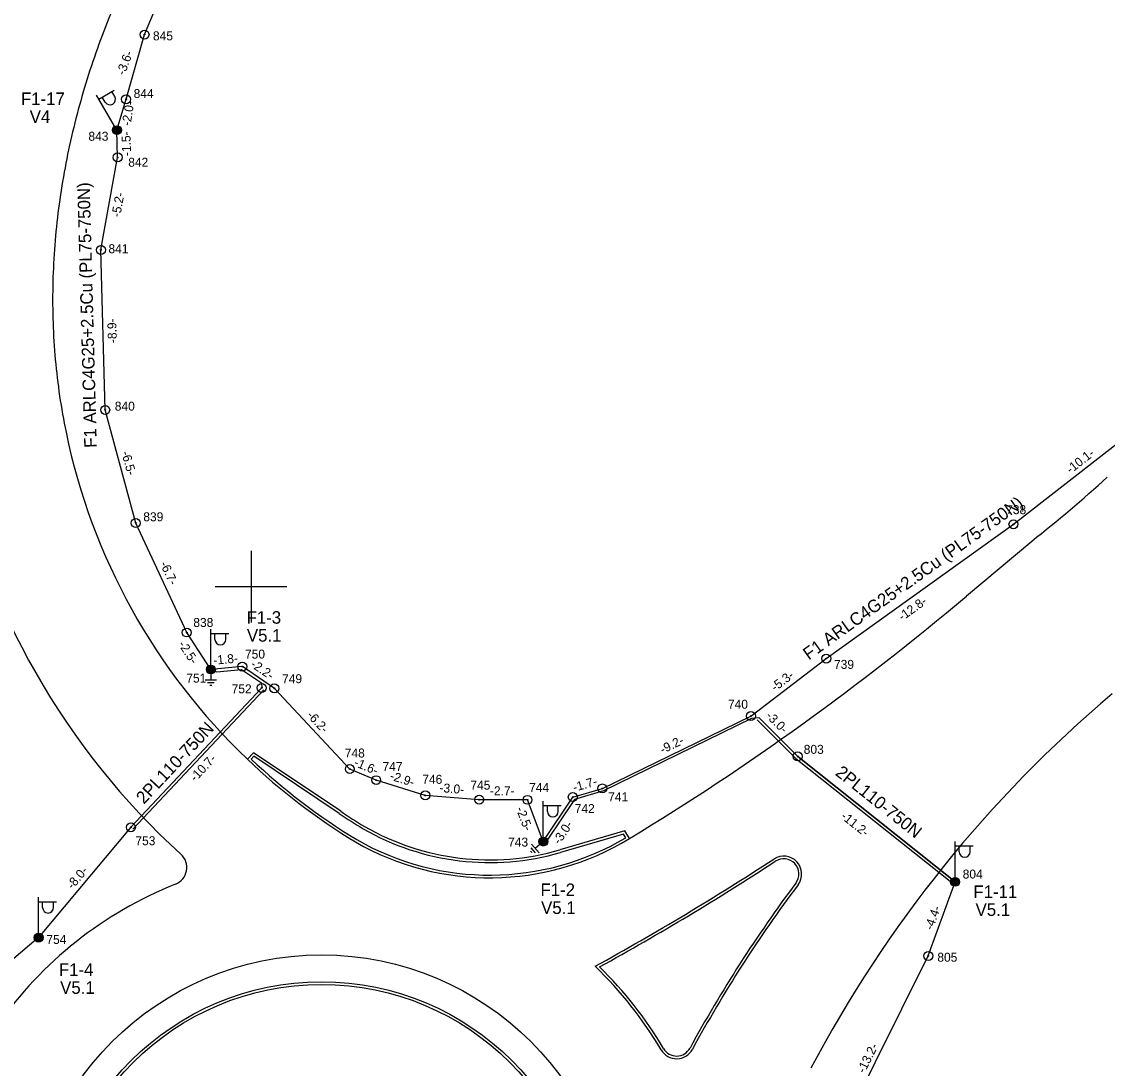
# Model space of a CAD drawing. Extents: x 528816 to 533196, y 6574767 to 6575847.
# Drawn here: x 531687.2 to 531747.7, y 6574823.2 to 6574881.5 of the extents above; entities that cross this region are included whole.
import ezdxf

# ---------------------------------------------------------------- set-up
doc = ezdxf.new("R2010")
doc.units = 0
for name, color, linetype in [('JOONSIDE', 7, 'Continuous'), ('KOORDPUNKT', 7, 'Continuous'), ('MPKAABEL', 7, 'Continuous'), ('POST', 7, 'Continuous'), ('TEE', 7, 'Continuous'), ('VORK', 7, 'Continuous')]:
    doc.layers.add(name, color=color, linetype=linetype)

msp = doc.modelspace()

# ---------------------------------------------------------------- linework, layer by layer
at = {"layer": 'KOORDPUNKT'}
for centre, radius in [((531694.058, 6574880.773), 0.25), ((531694.058, 6574880.773), 0.025), ((531694.058, 6574880.773), 0.0221), ((531694.058, 6574880.773), 0.0191), ((531694.058, 6574880.773), 0.0161), ((531694.058, 6574880.773), 0.0132), ((531694.058, 6574880.773), 0.0102), ((531694.058, 6574880.773), 0.00726), ((531694.058, 6574880.773), 0.0043), ((531693.03, 6574877.165), 0.25), ((531693.03, 6574877.165), 0.025), ((531693.03, 6574877.165), 0.0221), ((531693.03, 6574877.165), 0.0191), ((531693.03, 6574877.165), 0.0161), ((531693.03, 6574877.165), 0.0132), ((531693.03, 6574877.165), 0.0102), ((531693.03, 6574877.165), 0.00726), ((531693.03, 6574877.165), 0.0043), ((531692.517, 6574875.444), 0.25), ((531692.517, 6574875.444), 0.025), ((531692.517, 6574875.444), 0.0221), ((531692.517, 6574875.444), 0.0191), ((531692.517, 6574875.444), 0.0161), ((531692.517, 6574875.444), 0.0132), ((531692.517, 6574875.444), 0.0102), ((531692.517, 6574875.444), 0.00726), ((531692.517, 6574875.444), 0.0043), ((531692.561, 6574873.925), 0.25), ((531692.561, 6574873.925), 0.025), ((531692.561, 6574873.925), 0.0221), ((531692.561, 6574873.925), 0.0191), ((531692.561, 6574873.925), 0.0161), ((531692.561, 6574873.925), 0.0132), ((531692.561, 6574873.925), 0.0102), ((531692.561, 6574873.925), 0.00726), ((531692.561, 6574873.925), 0.0043), ((531691.626, 6574868.768), 0.25), ((531691.626, 6574868.768), 0.025), ((531691.626, 6574868.768), 0.0221), ((531691.626, 6574868.768), 0.0191), ((531691.626, 6574868.768), 0.0161), ((531691.626, 6574868.768), 0.0132), ((531691.626, 6574868.768), 0.0102), ((531691.626, 6574868.768), 0.00726), ((531691.626, 6574868.768), 0.0043), ((531691.866, 6574859.852), 0.25), ((531691.866, 6574859.852), 0.025), ((531691.866, 6574859.852), 0.0221), ((531691.866, 6574859.852), 0.0191), ((531691.866, 6574859.852), 0.0161), ((531691.866, 6574859.852), 0.0132), ((531691.866, 6574859.852), 0.0102), ((531691.866, 6574859.852), 0.00726), ((531691.866, 6574859.852), 0.0043), ((531693.57, 6574853.546), 0.25), ((531693.57, 6574853.546), 0.025), ((531693.57, 6574853.546), 0.0221), ((531693.57, 6574853.546), 0.0191), ((531693.57, 6574853.546), 0.0161), ((531693.57, 6574853.546), 0.0132), ((531693.57, 6574853.546), 0.0102), ((531693.57, 6574853.546), 0.00726), ((531693.57, 6574853.546), 0.0043), ((531742.499, 6574853.478), 0.25), ((531742.499, 6574853.478), 0.025), ((531742.499, 6574853.478), 0.0221), ((531742.499, 6574853.478), 0.0191), ((531742.499, 6574853.478), 0.0161), ((531742.499, 6574853.478), 0.0132), ((531742.499, 6574853.478), 0.0102), ((531742.499, 6574853.478), 0.00726), ((531742.499, 6574853.478), 0.0043), ((531696.414, 6574847.443), 0.25), ((531696.414, 6574847.443), 0.025), ((531696.414, 6574847.443), 0.0221), ((531696.414, 6574847.443), 0.0191), ((531696.414, 6574847.443), 0.0161), ((531696.414, 6574847.443), 0.0132), ((531696.414, 6574847.443), 0.0102), ((531696.414, 6574847.443), 0.00726), ((531696.414, 6574847.443), 0.0043), ((531732.059, 6574845.992), 0.25), ((531697.756, 6574845.381), 0.25), ((531699.513, 6574845.54), 0.25), ((531699.513, 6574845.54), 0.025), ((531699.513, 6574845.54), 0.0221), ((531699.513, 6574845.54), 0.0191), ((531699.513, 6574845.54), 0.0161), ((531732.059, 6574845.992), 0.025), ((531732.059, 6574845.992), 0.0221), ((531732.059, 6574845.992), 0.0191), ((531732.059, 6574845.992), 0.0161), ((531732.059, 6574845.992), 0.0132), ((531732.059, 6574845.992), 0.0102), ((531732.059, 6574845.992), 0.00726), ((531732.059, 6574845.992), 0.0043), ((531697.756, 6574845.381), 0.025), ((531697.756, 6574845.381), 0.0221), ((531697.756, 6574845.381), 0.0191), ((531697.756, 6574845.381), 0.0161), ((531697.756, 6574845.381), 0.0132), ((531697.756, 6574845.381), 0.0102), ((531697.756, 6574845.381), 0.00726), ((531697.756, 6574845.381), 0.0043), ((531699.513, 6574845.54), 0.0132), ((531699.513, 6574845.54), 0.0102), ((531699.513, 6574845.54), 0.00726), ((531699.513, 6574845.54), 0.0043), ((531700.594, 6574844.357), 0.25), ((531700.594, 6574844.357), 0.025), ((531700.594, 6574844.357), 0.0221), ((531700.594, 6574844.357), 0.0191), ((531700.594, 6574844.357), 0.0161), ((531700.594, 6574844.357), 0.0132), ((531700.594, 6574844.357), 0.0102), ((531700.594, 6574844.357), 0.00726), ((531700.594, 6574844.357), 0.0043), ((531701.297, 6574844.329), 0.25), ((531701.297, 6574844.329), 0.025), ((531701.297, 6574844.329), 0.0221), ((531701.297, 6574844.329), 0.0191), ((531701.297, 6574844.329), 0.0161), ((531701.297, 6574844.329), 0.0132), ((531701.297, 6574844.329), 0.0102), ((531701.297, 6574844.329), 0.00726), ((531701.297, 6574844.329), 0.0043), ((531727.86, 6574842.788), 0.25), ((531727.86, 6574842.788), 0.025), ((531727.86, 6574842.788), 0.0221), ((531727.86, 6574842.788), 0.0191), ((531727.86, 6574842.788), 0.0161), ((531727.86, 6574842.788), 0.0132), ((531727.86, 6574842.788), 0.0102), ((531727.86, 6574842.788), 0.00726), ((531727.86, 6574842.788), 0.0043), ((531730.469, 6574840.539), 0.25), ((531730.469, 6574840.539), 0.025), ((531730.469, 6574840.539), 0.0221), ((531730.469, 6574840.539), 0.0191), ((531730.469, 6574840.539), 0.0161), ((531730.469, 6574840.539), 0.0132), ((531730.469, 6574840.539), 0.0102), ((531730.469, 6574840.539), 0.00726), ((531730.469, 6574840.539), 0.0043), ((531705.503, 6574839.83), 0.25), ((531705.503, 6574839.83), 0.025), ((531705.503, 6574839.83), 0.0221), ((531705.503, 6574839.83), 0.0191), ((531705.503, 6574839.83), 0.0161), ((531705.503, 6574839.83), 0.0132), ((531705.503, 6574839.83), 0.0102), ((531705.503, 6574839.83), 0.00726), ((531705.503, 6574839.83), 0.0043), ((531706.972, 6574839.213), 0.25), ((531706.972, 6574839.213), 0.025), ((531706.972, 6574839.213), 0.0221), ((531706.972, 6574839.213), 0.0191), ((531706.972, 6574839.213), 0.0161), ((531706.972, 6574839.213), 0.0132), ((531706.972, 6574839.213), 0.0102), ((531706.972, 6574839.213), 0.00726), ((531706.972, 6574839.213), 0.0043), ((531719.582, 6574838.749), 0.25), ((531709.71, 6574838.364), 0.25), ((531709.71, 6574838.364), 0.025), ((531709.71, 6574838.364), 0.0221), ((531709.71, 6574838.364), 0.0191), ((531709.71, 6574838.364), 0.0161), ((531709.71, 6574838.364), 0.0132), ((531709.71, 6574838.364), 0.0102), ((531709.71, 6574838.364), 0.00726), ((531709.71, 6574838.364), 0.0043), ((531712.715, 6574838.122), 0.25), ((531715.407, 6574838.116), 0.25), ((531717.933, 6574838.271), 0.25), ((531717.933, 6574838.271), 0.025), ((531719.582, 6574838.749), 0.025), ((531719.582, 6574838.749), 0.0221), ((531719.582, 6574838.749), 0.0191), ((531719.582, 6574838.749), 0.0161), ((531719.582, 6574838.749), 0.0132), ((531719.582, 6574838.749), 0.0102), ((531719.582, 6574838.749), 0.00726), ((531719.582, 6574838.749), 0.0043), ((531712.715, 6574838.122), 0.025), ((531712.715, 6574838.122), 0.0221), ((531712.715, 6574838.122), 0.0191), ((531712.715, 6574838.122), 0.0161), ((531712.715, 6574838.122), 0.0132), ((531712.715, 6574838.122), 0.0102), ((531712.715, 6574838.122), 0.00726), ((531712.715, 6574838.122), 0.0043), ((531715.407, 6574838.116), 0.025), ((531715.407, 6574838.116), 0.0221), ((531715.407, 6574838.116), 0.0191), ((531715.407, 6574838.116), 0.0161), ((531715.407, 6574838.116), 0.0132), ((531715.407, 6574838.116), 0.0102), ((531715.407, 6574838.116), 0.00726), ((531715.407, 6574838.116), 0.0043), ((531717.933, 6574838.271), 0.0221), ((531717.933, 6574838.271), 0.0191), ((531717.933, 6574838.271), 0.0161), ((531717.933, 6574838.271), 0.0132), ((531717.933, 6574838.271), 0.0102), ((531717.933, 6574838.271), 0.00726), ((531717.933, 6574838.271), 0.0043), ((531693.296, 6574836.584), 0.25), ((531693.296, 6574836.584), 0.025), ((531693.296, 6574836.584), 0.0221), ((531693.296, 6574836.584), 0.0191), ((531693.296, 6574836.584), 0.0161), ((531693.296, 6574836.584), 0.0132), ((531693.296, 6574836.584), 0.0102), ((531693.296, 6574836.584), 0.00726), ((531693.296, 6574836.584), 0.0043), ((531716.287, 6574835.792), 0.25), ((531716.287, 6574835.792), 0.025), ((531716.287, 6574835.792), 0.0221), ((531716.287, 6574835.792), 0.0191), ((531716.287, 6574835.792), 0.0161), ((531716.287, 6574835.792), 0.0132), ((531716.287, 6574835.792), 0.0102), ((531716.287, 6574835.792), 0.00726), ((531716.287, 6574835.792), 0.0043), ((531739.245, 6574833.545), 0.25), ((531739.245, 6574833.545), 0.025), ((531739.245, 6574833.545), 0.0221), ((531739.245, 6574833.545), 0.0191), ((531739.245, 6574833.545), 0.0161), ((531739.245, 6574833.545), 0.0132), ((531739.245, 6574833.545), 0.0102), ((531739.245, 6574833.545), 0.00726), ((531739.245, 6574833.545), 0.0043), ((531688.151, 6574830.434), 0.25), ((531688.151, 6574830.434), 0.025), ((531688.151, 6574830.434), 0.0221), ((531688.151, 6574830.434), 0.0191), ((531688.151, 6574830.434), 0.0161), ((531688.151, 6574830.434), 0.0132), ((531688.151, 6574830.434), 0.0102), ((531688.151, 6574830.434), 0.00726), ((531688.151, 6574830.434), 0.0043), ((531737.748, 6574829.416), 0.25), ((531737.748, 6574829.416), 0.025), ((531737.748, 6574829.416), 0.0221), ((531737.748, 6574829.416), 0.0191), ((531737.748, 6574829.416), 0.0161), ((531737.748, 6574829.416), 0.0132), ((531737.748, 6574829.416), 0.0102), ((531737.748, 6574829.416), 0.00726), ((531737.748, 6574829.416), 0.0043)]:
    msp.add_circle(centre, radius, dxfattribs=at)
at = {"layer": 'MPKAABEL'}
for points in [[(531697.756, 6574845.381), (531696.414, 6574847.443), (531693.57, 6574853.546), (531691.866, 6574859.852), (531691.626, 6574868.768), (531692.561, 6574873.925), (531692.517, 6574875.444), (531693.03, 6574877.165), (531694.058, 6574880.773), (531695.478, 6574884.14), (531697.516, 6574888.092), (531701.067, 6574893.276), (531706.101, 6574898.867), (531711.692, 6574904.055), (531716.091, 6574907.447), (531719.579, 6574909.809), (531727.832, 6574915.264), (531736.767, 6574920.097), (531745.517, 6574924.828), (531751.673, 6574927.982), (531753.692, 6574929.1), (531756.511, 6574930.232), (531764.773, 6574934.306), (531771.878, 6574937.812)], [(531697.756, 6574845.381), (531696.414, 6574847.443), (531693.57, 6574853.546), (531691.866, 6574859.852), (531691.626, 6574868.768), (531692.561, 6574873.925), (531692.517, 6574875.444), (531693.03, 6574877.165), (531694.058, 6574880.773), (531695.478, 6574884.14), (531697.516, 6574888.092), (531701.067, 6574893.276), (531706.101, 6574898.867), (531711.692, 6574904.055), (531716.091, 6574907.447), (531719.579, 6574909.809), (531727.832, 6574915.264), (531736.767, 6574920.097), (531745.517, 6574924.828), (531751.673, 6574927.982), (531753.692, 6574929.1), (531756.511, 6574930.232), (531764.773, 6574934.306), (531771.878, 6574937.812)], [(531716.287, 6574835.792), (531717.933, 6574838.271), (531719.582, 6574838.749), (531727.86, 6574842.788), (531732.059, 6574845.992), (531742.499, 6574853.478), (531750.467, 6574859.683), (531752.042, 6574861.004), (531750.289, 6574863.434), (531750.441, 6574864.009), (531756.235, 6574870.36), (531760.329, 6574877.254), (531760.264, 6574878.302)], [(531716.287, 6574835.792), (531717.933, 6574838.271), (531719.582, 6574838.749), (531727.86, 6574842.788), (531732.059, 6574845.992), (531742.499, 6574853.478), (531750.467, 6574859.683), (531752.042, 6574861.004), (531750.289, 6574863.434), (531750.441, 6574864.009), (531756.235, 6574870.36), (531760.329, 6574877.254), (531760.264, 6574878.302)], [(531697.756, 6574845.381), (531698.086, 6574845.26), (531699.473, 6574845.386), (531700.584, 6574844.632), (531700.594, 6574844.357), (531693.296, 6574836.584), (531688.151, 6574830.434), (531685.749, 6574828.42), (531674.045, 6574838.858), (531665.225, 6574829.884), (531664.956, 6574829.41)], [(531697.756, 6574845.381), (531698.086, 6574845.26), (531699.473, 6574845.386), (531700.584, 6574844.632), (531700.594, 6574844.357), (531693.296, 6574836.584), (531688.151, 6574830.434), (531685.749, 6574828.42), (531674.045, 6574838.858), (531665.225, 6574829.884), (531664.956, 6574829.41)], [(531716.287, 6574835.792), (531715.407, 6574838.116), (531712.715, 6574838.122), (531709.71, 6574838.364), (531706.972, 6574839.213), (531705.503, 6574839.83), (531701.297, 6574844.329), (531699.513, 6574845.54), (531697.756, 6574845.381)], [(531716.287, 6574835.792), (531715.407, 6574838.116), (531712.715, 6574838.122), (531709.71, 6574838.364), (531706.972, 6574839.213), (531705.503, 6574839.83), (531701.297, 6574844.329), (531699.513, 6574845.54), (531697.756, 6574845.381)], [(531697.756, 6574845.131), (531697.756, 6574844.792)], [(531700.594, 6574844.357), (531693.296, 6574836.584)], [(531698.074, 6574844.792), (531697.439, 6574844.792)], [(531697.94, 6574844.642), (531697.573, 6574844.642)], [(531697.806, 6574844.492), (531697.706, 6574844.492)], [(531700.703, 6574844.254), (531693.405, 6574836.481)], [(531743.855, 6574798.405), (531743.517, 6574799.714), (531741.987, 6574799.929), (531737.464, 6574801.415), (531732.705, 6574804.497), (531730.645, 6574806.976), (531729.95, 6574808.768), (531728.508, 6574810.256), (531729.679, 6574811.762), (531731.871, 6574817.602), (531737.748, 6574829.416), (531739.245, 6574833.545), (531730.469, 6574840.539), (531728.313, 6574842.682), (531727.902, 6574842.641), (531719.636, 6574838.609), (531718.028, 6574838.142), (531716.549, 6574835.915), (531716.287, 6574835.792)], [(531743.855, 6574798.405), (531743.517, 6574799.714), (531741.987, 6574799.929), (531737.464, 6574801.415), (531732.705, 6574804.497), (531730.645, 6574806.976), (531729.95, 6574808.768), (531728.508, 6574810.256), (531729.679, 6574811.762), (531731.871, 6574817.602), (531737.748, 6574829.416), (531739.245, 6574833.545), (531730.469, 6574840.539), (531728.313, 6574842.682), (531727.902, 6574842.641), (531719.636, 6574838.609), (531718.028, 6574838.142), (531716.549, 6574835.915), (531716.287, 6574835.792)], [(531728.207, 6574842.576), (531730.369, 6574840.427), (531739.152, 6574833.428)], [(531728.313, 6574842.682), (531730.469, 6574840.539), (531739.245, 6574833.545)], [(531715.849, 6574835.169), (531715.608, 6574835.447)], [(531716.05, 6574835.166), (531715.634, 6574835.646)], [(531716.098, 6574835.628), (531715.842, 6574835.406)], [(531715.648, 6574835.172), (531715.583, 6574835.247)]]:
    msp.add_lwpolyline(points, dxfattribs=at)
at = {"layer": 'POST'}
for p, q in [((531691.511, 6574877.172), (531692.375, 6574877.675)), ((531692.392, 6574875.66), (531691.385, 6574877.388)), ((531691.868, 6574877.008), (531691.706, 6574877.286)), ((531692.398, 6574877.317), (531692.236, 6574877.594)), ((531692.517, 6574875.444), (531692.517, 6574875.444)), ((531697.756, 6574845.631), (531697.756, 6574847.631)), ((531697.756, 6574847.381), (531698.756, 6574847.381)), ((531697.983, 6574847.06), (531697.983, 6574847.381)), ((531698.596, 6574847.06), (531698.596, 6574847.381)), ((531697.756, 6574845.381), (531697.756, 6574845.381)), ((531716.287, 6574836.042), (531716.287, 6574838.042)), ((531716.287, 6574837.792), (531717.287, 6574837.792)), ((531716.514, 6574837.471), (531716.514, 6574837.792)), ((531717.126, 6574837.471), (531717.126, 6574837.792)), ((531716.287, 6574835.792), (531716.287, 6574835.792)), ((531739.245, 6574833.796), (531739.245, 6574835.796)), ((531739.245, 6574835.546), (531740.245, 6574835.546)), ((531739.472, 6574835.225), (531739.472, 6574835.546)), ((531740.085, 6574835.225), (531740.085, 6574835.546)), ((531739.245, 6574833.545), (531739.245, 6574833.545)), ((531688.151, 6574830.685), (531688.151, 6574832.685)), ((531688.151, 6574832.435), (531689.151, 6574832.435)), ((531688.378, 6574832.114), (531688.378, 6574832.435)), ((531688.99, 6574832.114), (531688.99, 6574832.435)), ((531688.151, 6574830.434), (531688.151, 6574830.434))]:
    msp.add_line(p, q, dxfattribs=at)
for centre, radius in [((531692.517, 6574875.444), 0.25), ((531692.517, 6574875.444), 0.225), ((531692.517, 6574875.444), 0.2), ((531692.517, 6574875.444), 0.175), ((531692.517, 6574875.444), 0.15), ((531692.517, 6574875.444), 0.125), ((531692.517, 6574875.444), 0.1), ((531692.517, 6574875.444), 0.075), ((531692.517, 6574875.444), 0.05), ((531692.517, 6574875.444), 0.025), ((531697.756, 6574845.381), 0.25), ((531697.756, 6574845.381), 0.225), ((531697.756, 6574845.381), 0.2), ((531697.756, 6574845.381), 0.175), ((531697.756, 6574845.381), 0.15), ((531697.756, 6574845.381), 0.125), ((531697.756, 6574845.381), 0.1), ((531697.756, 6574845.381), 0.075), ((531697.756, 6574845.381), 0.05), ((531697.756, 6574845.381), 0.025), ((531716.287, 6574835.792), 0.25), ((531716.287, 6574835.792), 0.225), ((531716.287, 6574835.792), 0.2), ((531716.287, 6574835.792), 0.175), ((531716.287, 6574835.792), 0.15), ((531716.287, 6574835.792), 0.125), ((531716.287, 6574835.792), 0.1), ((531716.287, 6574835.792), 0.075), ((531716.287, 6574835.792), 0.05), ((531716.287, 6574835.792), 0.025), ((531739.245, 6574833.545), 0.25), ((531739.245, 6574833.545), 0.225), ((531739.245, 6574833.545), 0.2), ((531739.245, 6574833.545), 0.175), ((531739.245, 6574833.545), 0.15), ((531739.245, 6574833.545), 0.125), ((531739.245, 6574833.545), 0.1), ((531739.245, 6574833.545), 0.075), ((531739.245, 6574833.545), 0.05), ((531739.245, 6574833.545), 0.025), ((531688.151, 6574830.434), 0.25), ((531688.151, 6574830.434), 0.225), ((531688.151, 6574830.434), 0.2), ((531688.151, 6574830.434), 0.175), ((531688.151, 6574830.434), 0.15), ((531688.151, 6574830.434), 0.125), ((531688.151, 6574830.434), 0.1), ((531688.151, 6574830.434), 0.075), ((531688.151, 6574830.434), 0.05), ((531688.151, 6574830.434), 0.025)]:
    msp.add_circle(centre, radius, dxfattribs=at)
for centre, start, end in [((531692.133, 6574877.163), 210.22737, 30.22737), ((531698.29, 6574847.06), 180, 0), ((531716.82, 6574837.471), 180, 0), ((531739.779, 6574835.225), 180, 0), ((531688.684, 6574832.114), 180, 0)]:
    msp.add_arc(centre, 0.306, start, end, dxfattribs=at)
at = {"layer": 'TEE'}
msp.add_line((531739.885, 6574849.478), (531743.514, 6574852.54), dxfattribs=at)
for points in [[(531704.993, 6574837.481), (531700.135, 6574840.745), (531699.79, 6574840.383)], [(531704.909, 6574837.356), (531700.156, 6574840.55), (531700.002, 6574840.388)], [(531721.093, 6574835.955), (531720.833, 6574836.382), (531717.208, 6574835.328)], [(531720.886, 6574836.006), (531720.764, 6574836.206), (531717.25, 6574835.184)]]:
    msp.add_lwpolyline(points, dxfattribs=at)
for radius in [16.5, 15, 14.85]:
    msp.add_circle((531703.924, 6574812.977), radius, dxfattribs=at)
for centre, radius, start, end in [((531735.397, 6574864.359), 46.667, 156.96085, 161.98354), ((531732.861, 6574865.184), 44, 161.98354, 167.31062), ((531730.54, 6574865.706), 41.622, 167.31062, 172.94211), ((531728.422, 6574865.969), 39.487, 172.94211, 178.87801), ((531726.496, 6574866.006), 37.561, 178.87801, 185.11831), ((531724.756, 6574865.851), 35.814, 185.11831, 191.66302), ((531723.956, 6574865.701), 35, 191.68839, 226.33347), ((531723.956, 6574865.701), 41.4, 191.68839, 227.69122), ((531697.607, 6574911.114), 74.42, 308.08686, 312.33698), ((531643.139, 6574964.108), 150, 301.31158, 310.1639), ((531793.143, 6574790.528), 70, 130.16365, 152.22044), ((531723.956, 6574865.701), 34.999, 226.33328, 238.77526), ((531723.956, 6574865.701), 34.849, 226.57981, 238.7716), ((531723.956, 6574865.701), 34.149, 236.10022, 238.76506), ((531723.956, 6574865.701), 33.999, 236.10022, 238.77258), ((531713.297, 6574848.77), 14.15, 240.11822, 286.22157), ((531713.297, 6574848.77), 14, 240.15158, 286.2214), ((531713.297, 6574848.77), 15, 240.06606, 301.31158), ((531713.297, 6574848.77), 14.85, 240.07072, 300.73283), ((531695.416, 6574834.345), 1, 291.71284, 47.69122), ((531644.344, 6574964.863), 155.25, 298.81518, 303.1065), ((531644.344, 6574964.863), 155.4, 298.88997, 303.1065), ((531729.687, 6574833.979), 1, 323.16013, 123.1065), ((531729.687, 6574833.979), 0.85, 323.16013, 123.1065), ((531790.911, 6574788.111), 75.65, 143.16013, 151.43823), ((531703.924, 6574812.977), 22, 111.71284, 145.1758), ((531790.911, 6574788.111), 75.5, 143.16013, 151.43823), ((531703.925, 6574812.977), 22, 30.60454, 46.12745), ((531703.925, 6574812.977), 22.15, 30.60454, 45.60119), ((531723.721, 6574824.686), 1, 210.60454, 331.43824), ((531723.721, 6574824.686), 0.85, 210.60454, 331.43825)]:
    msp.add_arc(centre, radius, start, end, dxfattribs=at)
at = {"layer": 'VORK'}
for p, q in [((531700, 6574852), (531700, 6574848)), ((531698, 6574850), (531702, 6574850))]:
    msp.add_line(p, q, dxfattribs=at)

# ---------------------------------------------------------------- texts
at = {"layer": 'JOONSIDE'}
for s, rotation, p in [('-3.6-', 69.91061, (531692.949, 6574878.468)), ('-2.0-', 81.09208, (531693.277, 6574875.663)), ('-1.5-', 91.64089, (531693.309, 6574874.006)), ('-5.2-', 79.72351, (531692.697, 6574870.569)), ('-8.9-', 91.54191, (531692.516, 6574863.581)), ('-6.5-', 285.12126, (531692.764, 6574857.488)), ('-10.1-', 37.90932, (531745.679, 6574856.271)), ('-6.7-', 294.98553, (531694.902, 6574851.28)), ('-12.8-', 35.64241, (531736.296, 6574848.066)), ('-2.5-', 303.06682, (531695.916, 6574846.783)), ('-1.8-', 5.18362, (531697.915, 6574845.646)), ('-2.2-', 325.83084, (531699.925, 6574845.563)), ('-5.3-', 37.34677, (531729.212, 6574844.134)), ('-6.2-', 313.07222, (531703.07, 6574842.798)), ('-3.0-', 315.16555, (531728.656, 6574842.752)), ('-9.2-', 26.00466, (531722.937, 6574840.665)), ('-10.7-', 46.80559, (531696.896, 6574839.098)), ('-1.6-', 337.21693, (531705.689, 6574840.023)), ('-2.9-', 342.77236, (531707.699, 6574839.249)), ('-3.0-', 355.39577, (531710.485, 6574838.552)), ('-1.7-', 16.17697, (531718.016, 6574838.555)), ('-2.7-', 359.8723, (531713.312, 6574838.371)), ('-2.5-', 290.73955, (531714.755, 6574837.624)), ('-11.2-', 321.4527, (531732.836, 6574837.119)), ('-3.0-', 56.41547, (531717.196, 6574835.59)), ('-8.0-', 50.08202, (531690.05, 6574833.094)), ('-4.4-', 70.0676, (531737.989, 6574830.814)), ('-13.2-', 63.55146, (531734.196, 6574822.837))]:
    msp.add_text(s, height=0.5, rotation=rotation, dxfattribs=at).set_placement(p)
at = {"layer": 'KOORDPUNKT'}
for s, p in [('845', (531694.529, 6574880.45)), ('844', (531693.452, 6574877.234)), ('843', (531690.93, 6574874.853)), ('842', (531693.151, 6574873.405)), ('841', (531692.047, 6574868.585)), ('840', (531692.4, 6574859.81)), ('839', (531693.991, 6574853.644)), ('738', (531742.092, 6574854.04)), ('838', (531696.779, 6574847.752)), ('750', (531699.66, 6574845.99)), ('739', (531732.495, 6574845.416)), ('751', (531696.387, 6574844.65)), ('749', (531701.726, 6574844.617)), ('752', (531698.915, 6574844.055)), ('740', (531726.582, 6574843.195)), ('748', (531705.222, 6574840.476)), ('803', (531730.806, 6574840.679)), ('747', (531707.323, 6574839.719)), ('746', (531709.541, 6574839.01)), ('745', (531712.223, 6574838.684)), ('744', (531715.498, 6574838.552)), ('741', (531719.905, 6574838.033)), ('742', (531718.039, 6574837.379)), ('753', (531693.549, 6574835.586)), ('743', (531714.327, 6574835.511)), ('804', (531739.667, 6574833.728)), ('754', (531688.587, 6574830.083)), ('805', (531738.254, 6574829.093))]:
    msp.add_text(s, height=0.5, dxfattribs=at).set_placement(p)
at = {"layer": 'MPKAABEL'}
for s, rotation, p in [('F1 ARLC4G25+2.5Cu (PL75-750N)', 91.54191, (531691.401, 6574857.745)), ('F1 ARLC4G25+2.5Cu (PL75-750N)', 35.64241, (531731.085, 6574845.88)), ('2PL110-750N', 46.80559, (531694.026, 6574837.84)), ('2PL110-750N', 321.4527, (531732.52, 6574839.536))]:
    msp.add_text(s, height=0.7, rotation=rotation, dxfattribs=at).set_placement(p)
at = {"layer": 'POST'}
for s, p in [('F1-17', (531687.17, 6574876.843)), ('V4', (531687.66, 6574875.843)), ('F1-3', (531699.748, 6574847.932)), ('V5.1', (531699.766, 6574846.932)), ('F1-2', (531716.131, 6574832.754)), ('F1-11', (531740.265, 6574832.643)), ('V5.1', (531716.166, 6574831.754)), ('V5.1', (531740.387, 6574831.643)), ('F1-4', (531689.285, 6574828.302)), ('V5.1', (531689.355, 6574827.302))]:
    msp.add_text(s, height=0.7, dxfattribs=at).set_placement(p)

doc.saveas('drawing.dxf')
